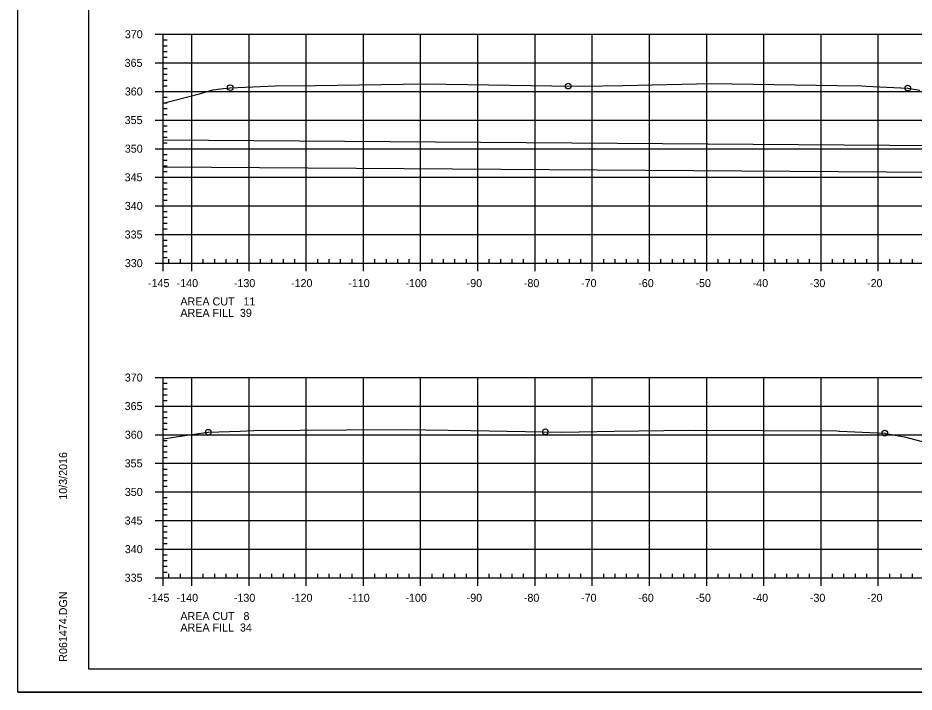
# Model space of a CAD drawing. Extents: x 1359801 to 1362404, y 372415 to 374228.
# Drawn here: x 1360417.1 to 1360573.8, y 373161.3 to 373279.1 of the extents above; entities that cross this region are included whole.
import ezdxf

# ---------------------------------------------------------------- set-up
doc = ezdxf.new("R2010")
doc.units = 0
for name, color, linetype in [('S_DRG_PT_SYM', 7, 'Continuous'), ('S_MAILBOX', 7, 'Continuous'), ('S_PRIMARY_CTL', 7, 'Continuous'), ('S_SHOULDER', 7, 'Continuous'), ('S_UTILITY_POLE_ANNOT', 7, 'Continuous'), ('S_UTL_PT_SYM', 7, 'Continuous'), ('S_WATER_UTILITIES', 7, 'Continuous')]:
    doc.layers.add(name, color=color, linetype=linetype)

msp = doc.modelspace()

# ---------------------------------------------------------------- linework, layer by layer
at = {"layer": 'S_DRG_PT_SYM'}
for points in [[(1360442.53, 373264.21), (1360448.85, 373265.85), (1360451.19, 373266.53), (1360451.75, 373266.6), (1360453.02, 373266.76), (1360454.24, 373266.92), (1360460.83, 373267.18), (1360462.11, 373267.23), (1360469.15, 373267.33), (1360488.31, 373267.61), (1360510.49, 373267.25), (1360515.84, 373267.16), (1360522.85, 373267.31), (1360538.34, 373267.63), (1360560.33, 373267.29), (1360564.63, 373267.22), (1360565.37, 373267.19), (1360572.68, 373266.86), (1360574.81, 373266.47)], [(1360442.53, 373205.53), (1360445.54, 373206), (1360447.12, 373206.27), (1360447.92, 373206.37), (1360450.41, 373206.69), (1360456, 373206.89), (1360458.36, 373206.97), (1360474.55, 373207.09), (1360484.41, 373207.17), (1360496.33, 373206.98), (1360512.22, 373206.72), (1360521.36, 373206.87), (1360534.34, 373207.08), (1360560.28, 373206.92), (1360560.73, 373206.91), (1360560.83, 373206.91), (1360568.66, 373206.54), (1360568.86, 373206.5), (1360572.11, 373205.91), (1360580.26, 373203.73)]]:
    msp.add_lwpolyline(points, dxfattribs=at)
at = {"layer": 'S_MAILBOX'}
for p, q in [((1360442.53, 373276.26), (1360732.53, 373276.26)), ((1360442.53, 373236.26), (1360442.53, 373276.26)), ((1360447.53, 373236.26), (1360447.53, 373276.26)), ((1360457.53, 373236.26), (1360457.53, 373276.26)), ((1360467.53, 373236.26), (1360467.53, 373276.26)), ((1360477.53, 373236.26), (1360477.53, 373276.26)), ((1360487.53, 373236.26), (1360487.53, 373276.26)), ((1360497.53, 373236.26), (1360497.53, 373276.26)), ((1360507.53, 373236.26), (1360507.53, 373276.26)), ((1360517.53, 373236.26), (1360517.53, 373276.26)), ((1360527.53, 373236.26), (1360527.53, 373276.26)), ((1360537.53, 373236.26), (1360537.53, 373276.26)), ((1360547.53, 373236.26), (1360547.53, 373276.26)), ((1360557.53, 373236.26), (1360557.53, 373276.26)), ((1360567.53, 373236.26), (1360567.53, 373276.26)), ((1360442.53, 373271.26), (1360732.53, 373271.26)), ((1360442.53, 373266.26), (1360732.53, 373266.26)), ((1360442.53, 373261.26), (1360732.53, 373261.26)), ((1360442.53, 373256.26), (1360732.53, 373256.26)), ((1360442.53, 373251.26), (1360732.53, 373251.26)), ((1360442.53, 373246.26), (1360732.53, 373246.26)), ((1360442.53, 373241.26), (1360732.53, 373241.26)), ((1360442.53, 373236.26), (1360732.53, 373236.26)), ((1360442.53, 373216.26), (1360732.53, 373216.26)), ((1360442.53, 373181.26), (1360442.53, 373216.26)), ((1360447.53, 373181.26), (1360447.53, 373216.26)), ((1360457.53, 373181.26), (1360457.53, 373216.26)), ((1360467.53, 373181.26), (1360467.53, 373216.26)), ((1360477.53, 373181.26), (1360477.53, 373216.26)), ((1360487.53, 373181.26), (1360487.53, 373216.26)), ((1360497.53, 373181.26), (1360497.53, 373216.26)), ((1360507.53, 373181.26), (1360507.53, 373216.26)), ((1360517.53, 373181.26), (1360517.53, 373216.26)), ((1360527.53, 373181.26), (1360527.53, 373216.26)), ((1360537.53, 373181.26), (1360537.53, 373216.26)), ((1360547.53, 373181.26), (1360547.53, 373216.26)), ((1360557.53, 373181.26), (1360557.53, 373216.26)), ((1360567.53, 373181.26), (1360567.53, 373216.26)), ((1360442.53, 373211.26), (1360732.53, 373211.26)), ((1360442.53, 373206.26), (1360732.53, 373206.26)), ((1360442.53, 373201.26), (1360732.53, 373201.26)), ((1360442.53, 373196.26), (1360732.53, 373196.26)), ((1360442.53, 373191.26), (1360732.53, 373191.26)), ((1360442.53, 373186.26), (1360732.53, 373186.26)), ((1360442.53, 373181.26), (1360732.53, 373181.26))]:
    msp.add_line(p, q, dxfattribs=at)
at = {"layer": 'S_SHOULDER'}
msp.add_line((1360417.13, 373161.28), (1360750.46, 373161.28), dxfattribs=at)
for points in [[(1360417.12, 373374.61), (1360750.46, 373374.61), (1360750.46, 373161.28), (1360417.12, 373161.28)], [(1360663.45, 373370.72), (1360663.45, 373360.84), (1360699.18, 373360.84), (1360699.18, 373357.92), (1360722.38, 373357.92), (1360722.38, 373333.59), (1360745.71, 373333.59), (1360745.71, 373165.26), (1360429.53, 373165.26), (1360429.53, 373370.72)]]:
    msp.add_lwpolyline(points, close=True, dxfattribs=at)
for centre in [(1360454.24, 373266.92), (1360513.32, 373267.2), (1360572.68, 373266.86), (1360450.41, 373206.69), (1360509.32, 373206.77), (1360568.66, 373206.54)]:
    msp.add_circle(centre, 0.5, dxfattribs=at)
at = {"layer": 'S_UTILITY_POLE_ANNOT'}
for p, q in [((1360613.05, 373256.53), (1360442.53, 373257.72)), ((1360613.05, 373251.86), (1360442.54, 373253.05))]:
    msp.add_line(p, q, dxfattribs=at)
at = {"layer": 'S_UTL_PT_SYM'}
for p, q in [((1360429.53, 373165.26), (1360429.53, 373370.72)), ((1360429.53, 373165.26), (1360429.53, 373165.26)), ((1360745.71, 373165.26), (1360429.53, 373165.26))]:
    msp.add_line(p, q, dxfattribs=at)
at = {"layer": 'S_WATER_UTILITIES'}
for p, q in [((1360441.13, 373276.26), (1360442.53, 373276.26)), ((1360442.53, 373236.26), (1360442.53, 373276.26)), ((1360442.53, 373275.26), (1360443.23, 373275.26)), ((1360442.53, 373274.26), (1360443.23, 373274.26)), ((1360442.53, 373273.26), (1360443.23, 373273.26)), ((1360442.53, 373272.26), (1360443.23, 373272.26)), ((1360441.13, 373271.26), (1360442.53, 373271.26)), ((1360442.53, 373270.26), (1360443.23, 373270.26)), ((1360442.53, 373269.26), (1360443.23, 373269.26)), ((1360442.53, 373268.26), (1360443.23, 373268.26)), ((1360442.53, 373267.26), (1360443.23, 373267.26)), ((1360441.13, 373266.26), (1360442.53, 373266.26)), ((1360442.53, 373265.26), (1360443.23, 373265.26)), ((1360442.53, 373264.26), (1360443.23, 373264.26)), ((1360442.53, 373263.26), (1360443.23, 373263.26)), ((1360441.13, 373261.26), (1360442.53, 373261.26)), ((1360442.53, 373262.26), (1360443.23, 373262.26)), ((1360442.53, 373260.26), (1360443.23, 373260.26)), ((1360442.53, 373259.26), (1360443.23, 373259.26)), ((1360442.53, 373258.26), (1360443.23, 373258.26)), ((1360441.13, 373256.26), (1360442.53, 373256.26)), ((1360442.53, 373257.26), (1360443.23, 373257.26)), ((1360442.53, 373255.26), (1360443.23, 373255.26)), ((1360442.53, 373254.26), (1360443.23, 373254.26)), ((1360442.53, 373253.26), (1360443.23, 373253.26)), ((1360442.53, 373252.26), (1360443.23, 373252.26)), ((1360441.13, 373251.26), (1360442.53, 373251.26)), ((1360442.53, 373250.26), (1360443.23, 373250.26)), ((1360442.53, 373249.26), (1360443.23, 373249.26)), ((1360442.53, 373248.26), (1360443.23, 373248.26)), ((1360442.53, 373247.26), (1360443.23, 373247.26)), ((1360441.13, 373246.26), (1360442.53, 373246.26)), ((1360442.53, 373245.26), (1360443.23, 373245.26)), ((1360442.53, 373244.26), (1360443.23, 373244.26)), ((1360442.53, 373243.26), (1360443.23, 373243.26)), ((1360442.53, 373242.26), (1360443.23, 373242.26)), ((1360441.13, 373241.26), (1360442.53, 373241.26)), ((1360442.53, 373240.26), (1360443.23, 373240.26)), ((1360442.53, 373239.26), (1360443.23, 373239.26)), ((1360442.53, 373238.26), (1360443.23, 373238.26)), ((1360442.53, 373237.26), (1360443.23, 373237.26)), ((1360441.13, 373236.26), (1360442.53, 373236.26)), ((1360442.53, 373236.26), (1360442.53, 373236.96)), ((1360442.53, 373236.26), (1360732.53, 373236.26)), ((1360442.53, 373234.86), (1360442.53, 373236.26)), ((1360443.53, 373236.26), (1360443.53, 373236.96)), ((1360445.53, 373236.26), (1360445.53, 373236.96)), ((1360447.53, 373234.86), (1360447.53, 373236.26)), ((1360449.53, 373236.26), (1360449.53, 373236.96)), ((1360451.53, 373236.26), (1360451.53, 373236.96)), ((1360453.53, 373236.26), (1360453.53, 373236.96)), ((1360455.53, 373236.26), (1360455.53, 373236.96)), ((1360457.53, 373234.86), (1360457.53, 373236.26)), ((1360459.53, 373236.26), (1360459.53, 373236.96)), ((1360461.53, 373236.26), (1360461.53, 373236.96)), ((1360463.53, 373236.26), (1360463.53, 373236.96)), ((1360465.53, 373236.26), (1360465.53, 373236.96)), ((1360467.53, 373234.86), (1360467.53, 373236.26)), ((1360469.53, 373236.26), (1360469.53, 373236.96)), ((1360471.53, 373236.26), (1360471.53, 373236.96)), ((1360473.53, 373236.26), (1360473.53, 373236.96)), ((1360475.53, 373236.26), (1360475.53, 373236.96)), ((1360477.53, 373234.86), (1360477.53, 373236.26)), ((1360479.53, 373236.26), (1360479.53, 373236.96)), ((1360481.53, 373236.26), (1360481.53, 373236.96)), ((1360483.53, 373236.26), (1360483.53, 373236.96)), ((1360485.53, 373236.26), (1360485.53, 373236.96)), ((1360487.53, 373234.86), (1360487.53, 373236.26)), ((1360489.53, 373236.26), (1360489.53, 373236.96)), ((1360491.53, 373236.26), (1360491.53, 373236.96)), ((1360493.53, 373236.26), (1360493.53, 373236.96)), ((1360495.53, 373236.26), (1360495.53, 373236.96)), ((1360497.53, 373234.86), (1360497.53, 373236.26)), ((1360499.53, 373236.26), (1360499.53, 373236.96)), ((1360501.53, 373236.26), (1360501.53, 373236.96)), ((1360503.53, 373236.26), (1360503.53, 373236.96)), ((1360505.53, 373236.26), (1360505.53, 373236.96)), ((1360507.53, 373234.86), (1360507.53, 373236.26)), ((1360509.53, 373236.26), (1360509.53, 373236.96)), ((1360511.53, 373236.26), (1360511.53, 373236.96)), ((1360513.53, 373236.26), (1360513.53, 373236.96)), ((1360515.53, 373236.26), (1360515.53, 373236.96)), ((1360517.53, 373234.86), (1360517.53, 373236.26)), ((1360519.53, 373236.26), (1360519.53, 373236.96)), ((1360521.53, 373236.26), (1360521.53, 373236.96)), ((1360523.53, 373236.26), (1360523.53, 373236.96)), ((1360525.53, 373236.26), (1360525.53, 373236.96)), ((1360527.53, 373234.86), (1360527.53, 373236.26)), ((1360529.53, 373236.26), (1360529.53, 373236.96)), ((1360531.53, 373236.26), (1360531.53, 373236.96)), ((1360533.53, 373236.26), (1360533.53, 373236.96)), ((1360535.53, 373236.26), (1360535.53, 373236.96)), ((1360537.53, 373234.86), (1360537.53, 373236.26)), ((1360539.53, 373236.26), (1360539.53, 373236.96)), ((1360541.53, 373236.26), (1360541.53, 373236.96)), ((1360543.53, 373236.26), (1360543.53, 373236.96)), ((1360545.53, 373236.26), (1360545.53, 373236.96)), ((1360547.53, 373234.86), (1360547.53, 373236.26)), ((1360549.53, 373236.26), (1360549.53, 373236.96)), ((1360551.53, 373236.26), (1360551.53, 373236.96)), ((1360553.53, 373236.26), (1360553.53, 373236.96)), ((1360555.53, 373236.26), (1360555.53, 373236.96)), ((1360557.53, 373234.86), (1360557.53, 373236.26)), ((1360559.53, 373236.26), (1360559.53, 373236.96)), ((1360561.53, 373236.26), (1360561.53, 373236.96)), ((1360563.53, 373236.26), (1360563.53, 373236.96)), ((1360565.53, 373236.26), (1360565.53, 373236.96)), ((1360567.53, 373234.86), (1360567.53, 373236.26)), ((1360569.53, 373236.26), (1360569.53, 373236.96)), ((1360571.53, 373236.26), (1360571.53, 373236.96)), ((1360573.53, 373236.26), (1360573.53, 373236.96)), ((1360441.13, 373216.26), (1360442.53, 373216.26)), ((1360442.53, 373181.26), (1360442.53, 373216.26)), ((1360442.53, 373215.26), (1360443.23, 373215.26)), ((1360442.53, 373214.26), (1360443.23, 373214.26)), ((1360442.53, 373213.26), (1360443.23, 373213.26)), ((1360442.53, 373212.26), (1360443.23, 373212.26)), ((1360441.13, 373211.26), (1360442.53, 373211.26)), ((1360442.53, 373210.26), (1360443.23, 373210.26)), ((1360442.53, 373209.26), (1360443.23, 373209.26)), ((1360442.53, 373208.26), (1360443.23, 373208.26)), ((1360441.13, 373206.26), (1360442.53, 373206.26)), ((1360442.53, 373207.26), (1360443.23, 373207.26)), ((1360442.53, 373205.26), (1360443.23, 373205.26)), ((1360442.53, 373204.26), (1360443.23, 373204.26)), ((1360442.53, 373203.26), (1360443.23, 373203.26)), ((1360441.13, 373201.26), (1360442.53, 373201.26)), ((1360442.53, 373202.26), (1360443.23, 373202.26)), ((1360442.53, 373200.26), (1360443.23, 373200.26)), ((1360442.53, 373199.26), (1360443.23, 373199.26)), ((1360442.53, 373198.26), (1360443.23, 373198.26)), ((1360442.53, 373197.26), (1360443.23, 373197.26)), ((1360441.13, 373196.26), (1360442.53, 373196.26)), ((1360442.53, 373195.26), (1360443.23, 373195.26)), ((1360442.53, 373194.26), (1360443.23, 373194.26)), ((1360442.53, 373193.26), (1360443.23, 373193.26)), ((1360442.53, 373192.26), (1360443.23, 373192.26)), ((1360441.13, 373191.26), (1360442.53, 373191.26)), ((1360442.53, 373190.26), (1360443.23, 373190.26)), ((1360442.53, 373189.26), (1360443.23, 373189.26)), ((1360442.53, 373188.26), (1360443.23, 373188.26)), ((1360442.53, 373187.26), (1360443.23, 373187.26)), ((1360441.13, 373186.26), (1360442.53, 373186.26)), ((1360442.53, 373185.26), (1360443.23, 373185.26)), ((1360442.53, 373184.26), (1360443.23, 373184.26)), ((1360442.53, 373183.26), (1360443.23, 373183.26)), ((1360441.13, 373181.26), (1360442.53, 373181.26)), ((1360442.53, 373182.26), (1360443.23, 373182.26)), ((1360442.53, 373181.26), (1360442.53, 373181.96)), ((1360442.53, 373181.26), (1360732.53, 373181.26)), ((1360442.53, 373179.86), (1360442.53, 373181.26)), ((1360443.53, 373181.26), (1360443.53, 373181.96)), ((1360445.53, 373181.26), (1360445.53, 373181.96)), ((1360447.53, 373179.86), (1360447.53, 373181.26)), ((1360449.53, 373181.26), (1360449.53, 373181.96)), ((1360451.53, 373181.26), (1360451.53, 373181.96)), ((1360453.53, 373181.26), (1360453.53, 373181.96)), ((1360455.53, 373181.26), (1360455.53, 373181.96)), ((1360457.53, 373179.86), (1360457.53, 373181.26)), ((1360459.53, 373181.26), (1360459.53, 373181.96)), ((1360461.53, 373181.26), (1360461.53, 373181.96)), ((1360463.53, 373181.26), (1360463.53, 373181.96)), ((1360465.53, 373181.26), (1360465.53, 373181.96)), ((1360467.53, 373179.86), (1360467.53, 373181.26)), ((1360469.53, 373181.26), (1360469.53, 373181.96)), ((1360471.53, 373181.26), (1360471.53, 373181.96)), ((1360473.53, 373181.26), (1360473.53, 373181.96)), ((1360475.53, 373181.26), (1360475.53, 373181.96)), ((1360477.53, 373179.86), (1360477.53, 373181.26)), ((1360479.53, 373181.26), (1360479.53, 373181.96)), ((1360481.53, 373181.26), (1360481.53, 373181.96)), ((1360483.53, 373181.26), (1360483.53, 373181.96)), ((1360485.53, 373181.26), (1360485.53, 373181.96)), ((1360487.53, 373179.86), (1360487.53, 373181.26)), ((1360489.53, 373181.26), (1360489.53, 373181.96)), ((1360491.53, 373181.26), (1360491.53, 373181.96)), ((1360493.53, 373181.26), (1360493.53, 373181.96)), ((1360495.53, 373181.26), (1360495.53, 373181.96)), ((1360497.53, 373179.86), (1360497.53, 373181.26)), ((1360499.53, 373181.26), (1360499.53, 373181.96)), ((1360501.53, 373181.26), (1360501.53, 373181.96)), ((1360503.53, 373181.26), (1360503.53, 373181.96)), ((1360505.53, 373181.26), (1360505.53, 373181.96)), ((1360507.53, 373179.86), (1360507.53, 373181.26)), ((1360509.53, 373181.26), (1360509.53, 373181.96)), ((1360511.53, 373181.26), (1360511.53, 373181.96)), ((1360513.53, 373181.26), (1360513.53, 373181.96)), ((1360515.53, 373181.26), (1360515.53, 373181.96)), ((1360517.53, 373179.86), (1360517.53, 373181.26)), ((1360519.53, 373181.26), (1360519.53, 373181.96)), ((1360521.53, 373181.26), (1360521.53, 373181.96)), ((1360523.53, 373181.26), (1360523.53, 373181.96)), ((1360525.53, 373181.26), (1360525.53, 373181.96)), ((1360527.53, 373179.86), (1360527.53, 373181.26)), ((1360529.53, 373181.26), (1360529.53, 373181.96)), ((1360531.53, 373181.26), (1360531.53, 373181.96)), ((1360533.53, 373181.26), (1360533.53, 373181.96)), ((1360535.53, 373181.26), (1360535.53, 373181.96)), ((1360537.53, 373179.86), (1360537.53, 373181.26)), ((1360539.53, 373181.26), (1360539.53, 373181.96)), ((1360541.53, 373181.26), (1360541.53, 373181.96)), ((1360543.53, 373181.26), (1360543.53, 373181.96)), ((1360545.53, 373181.26), (1360545.53, 373181.96)), ((1360547.53, 373179.86), (1360547.53, 373181.26)), ((1360549.53, 373181.26), (1360549.53, 373181.96)), ((1360551.53, 373181.26), (1360551.53, 373181.96)), ((1360553.53, 373181.26), (1360553.53, 373181.96)), ((1360555.53, 373181.26), (1360555.53, 373181.96)), ((1360557.53, 373179.86), (1360557.53, 373181.26)), ((1360559.53, 373181.26), (1360559.53, 373181.96)), ((1360561.53, 373181.26), (1360561.53, 373181.96)), ((1360563.53, 373181.26), (1360563.53, 373181.96)), ((1360565.53, 373181.26), (1360565.53, 373181.96)), ((1360567.53, 373179.86), (1360567.53, 373181.26)), ((1360569.53, 373181.26), (1360569.53, 373181.96)), ((1360571.53, 373181.26), (1360571.53, 373181.96)), ((1360573.53, 373181.26), (1360573.53, 373181.96))]:
    msp.add_line(p, q, dxfattribs=at)

# ---------------------------------------------------------------- texts
at = {"layer": 'S_PRIMARY_CTL'}
for s, p in [('370', (1360435.81, 373275.56)), ('365', (1360435.78, 373270.56)), ('360', (1360435.81, 373265.56)), ('355', (1360435.78, 373260.56)), ('350', (1360435.81, 373255.56)), ('345', (1360435.78, 373250.56)), ('340', (1360435.81, 373245.56)), ('335', (1360435.78, 373240.56)), ('330', (1360435.81, 373235.56)), ('-145', (1360439.86, 373232.06)), ('-140', (1360444.87, 373232.06)), ('-130', (1360454.87, 373232.06)), ('-120', (1360464.87, 373232.06)), ('-110', (1360474.87, 373232.06)), ('-100', (1360484.87, 373232.06)), ('-90', (1360495.57, 373232.06)), ('-80', (1360505.57, 373232.06)), ('-70', (1360515.57, 373232.06)), ('-60', (1360525.57, 373232.06)), ('-50', (1360535.57, 373232.06)), ('-40', (1360545.57, 373232.06)), ('-30', (1360555.57, 373232.06)), ('-20', (1360565.57, 373232.06)), ('AREA CUT   11', (1360445.53, 373228.86)), ('AREA FILL  39', (1360445.53, 373226.86)), ('370', (1360435.81, 373215.56)), ('365', (1360435.78, 373210.56)), ('360', (1360435.81, 373205.56)), ('355', (1360435.78, 373200.56)), ('350', (1360435.81, 373195.56)), ('345', (1360435.78, 373190.56)), ('340', (1360435.81, 373185.56)), ('335', (1360435.78, 373180.56)), ('-145', (1360439.86, 373177.06)), ('-140', (1360444.87, 373177.06)), ('-130', (1360454.87, 373177.06)), ('-120', (1360464.87, 373177.06)), ('-110', (1360474.87, 373177.06)), ('-100', (1360484.87, 373177.06)), ('-90', (1360495.57, 373177.06)), ('-80', (1360505.57, 373177.06)), ('-70', (1360515.57, 373177.06)), ('-60', (1360525.57, 373177.06)), ('-50', (1360535.57, 373177.06)), ('-40', (1360545.57, 373177.06)), ('-30', (1360555.57, 373177.06)), ('-20', (1360565.57, 373177.06)), ('AREA CUT   8', (1360445.53, 373173.86)), ('AREA FILL  34', (1360445.53, 373171.86))]:
    msp.add_text(s, height=1.4, dxfattribs=at).set_placement(p)
at = {"layer": 'S_SHOULDER'}
for p in [(1360462.06, 373267.18), (1360564.59, 373267.17), (1360458.32, 373206.92), (1360560.68, 373206.86)]:
    msp.add_text('+', height=0.1, dxfattribs=at).set_placement(p)
at = {"layer": 'S_UTL_PT_SYM'}
for s, p in [('10/3/2016', (1360425.72, 373194.9)), ('R061474.DGN', (1360425.72, 373166.58))]:
    msp.add_text(s, height=1.4, rotation=90, dxfattribs=at).set_placement(p)

doc.saveas('drawing.dxf')
